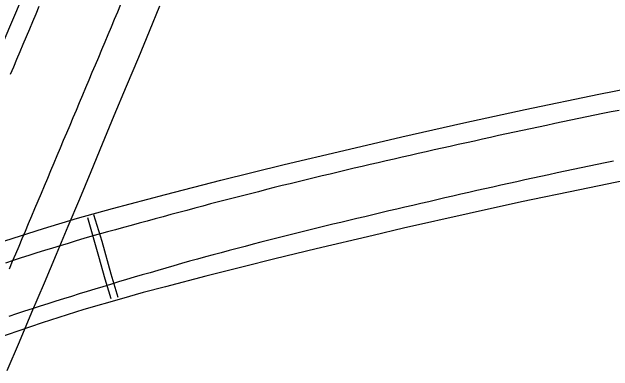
# Model space of a CAD drawing. Extents: x 1948091 to 1975253, y 787267 to 823306.
# Drawn here: x 1968957.5 to 1969140.3, y 797523.1 to 797632.4 of the extents above; entities that cross this region are included whole.
import ezdxf

# ---------------------------------------------------------------- set-up
doc = ezdxf.new("R2010")
doc.units = 0
for name, color, linetype in [('RD_EX_Bridge', 7, 'Continuous'), ('RD_EX_Bridge_Seam', 7, 'Continuous'), ('RD_EX_Pavement_Markings', 7, 'Continuous'), ('RD_EX_Road', 7, 'Continuous')]:
    doc.layers.add(name, color=color, linetype=linetype)

msp = doc.modelspace()

# ---------------------------------------------------------------- linework, layer by layer
at = {"layer": 'RD_EX_Bridge'}
for points in [[(1968955.37, 797562.67), (1968967.15, 797566.45), (1968977.41, 797569.58), (1968988.12, 797572.58), (1969004.19, 797576.85), (1969021.08, 797581.18), (1969040.36, 797585.93), (1969058.5, 797590.24), (1969076.12, 797594.39), (1969094.99, 797598.63), (1969113.64, 797602.66), (1969136.06, 797607.31), (1969155.74, 797611.19)], [(1969146.88, 797581.64), (1969130.26, 797578.27), (1969112.52, 797574.54), (1969096.63, 797571.05), (1969076.67, 797566.52), (1969067.39, 797564.37), (1969050.09, 797560.23), (1969037.47, 797557.19), (1969027.81, 797554.81), (1969016.53, 797551.98), (1969004.18, 797548.72), (1968997.45, 797546.95), (1968990.85, 797545.08), (1968979.33, 797541.76), (1968966.65, 797537.69), (1968952.41, 797532.84)]]:
    msp.add_lwpolyline(points, dxfattribs=at)
at = {"layer": 'RD_EX_Bridge_Seam'}
for points in [[(1968980.44, 797569.84), (1968983.79, 797558.02), (1968985.78, 797551.12), (1968987.61, 797545.15)], [(1968982.33, 797570.71), (1968984.8, 797562.64), (1968987.56, 797552.69), (1968989.73, 797545.57)]]:
    msp.add_lwpolyline(points, dxfattribs=at)
at = {"layer": 'RD_EX_Pavement_Markings'}
for points in [[(1968990.57, 797634.66), (1968989.6, 797632.35), (1968988.63, 797630.05), (1968987.66, 797627.75), (1968986.7, 797625.45), (1968985.73, 797623.14), (1968984.76, 797620.84), (1968983.79, 797618.54), (1968982.82, 797616.23), (1968981.85, 797613.93), (1968980.88, 797611.63), (1968979.91, 797609.33), (1968978.94, 797607.02), (1968977.97, 797604.72), (1968977.01, 797602.42), (1968976.04, 797600.12), (1968975.07, 797597.81), (1968974.1, 797595.51), (1968973.13, 797593.21), (1968972.16, 797590.91), (1968971.19, 797588.6), (1968970.22, 797586.3), (1968969.25, 797584), (1968968.29, 797581.69), (1968967.32, 797579.39), (1968966.35, 797577.09), (1968965.38, 797574.79), (1968964.41, 797572.48), (1968963.44, 797570.18), (1968962.47, 797567.88), (1968961.49, 797565.58), (1968960.52, 797563.28), (1968959.55, 797560.98), (1968958.58, 797558.67), (1968957.61, 797556.37), (1968956.63, 797554.07)], [(1968965.71, 797634.01), (1968964.74, 797631.71), (1968963.77, 797629.41), (1968962.8, 797627.1), (1968961.83, 797624.8), (1968960.85, 797622.5), (1968959.88, 797620.2), (1968958.9, 797617.9), (1968957.93, 797615.6), (1968956.95, 797613.3)], [(1969142.2, 797602.43), (1969139.75, 797601.93), (1969137.3, 797601.43), (1969134.85, 797600.93), (1969132.4, 797600.43), (1969129.96, 797599.93), (1969127.51, 797599.41), (1969125.06, 797598.89), (1969122.62, 797598.38), (1969120.17, 797597.86), (1969117.73, 797597.34), (1969115.28, 797596.83), (1969112.83, 797596.31), (1969110.39, 797595.79), (1969107.94, 797595.27), (1969105.5, 797594.72), (1969103.06, 797594.18), (1969100.62, 797593.64), (1969098.18, 797593.09), (1969095.74, 797592.55), (1969093.3, 797592.01), (1969090.86, 797591.46), (1969088.42, 797590.92), (1969085.98, 797590.38), (1969083.54, 797589.83), (1969081.11, 797589.27), (1969078.67, 797588.71), (1969076.23, 797588.15), (1969073.8, 797587.58), (1969071.36, 797587.02), (1969068.93, 797586.46), (1969066.49, 797585.9), (1969064.05, 797585.34), (1969061.62, 797584.78), (1969059.19, 797584.2), (1969056.76, 797583.62), (1969054.33, 797583.03), (1969051.9, 797582.44), (1969049.47, 797581.85), (1969047.04, 797581.26), (1969044.61, 797580.67), (1969042.18, 797580.09), (1969039.75, 797579.5), (1969037.32, 797578.9), (1969034.9, 797578.28), (1969032.48, 797577.66), (1969030.05, 797577.04), (1969027.63, 797576.42), (1969025.21, 797575.79), (1969022.79, 797575.17), (1969020.37, 797574.55), (1969017.95, 797573.93), (1969015.53, 797573.28), (1969013.12, 797572.62), (1969010.71, 797571.97), (1969008.29, 797571.32), (1969005.88, 797570.67), (1969003.47, 797570.01), (1969001.05, 797569.36), (1968998.64, 797568.71), (1968996.23, 797568.06), (1968993.82, 797567.4), (1968991.41, 797566.73), (1968988.99, 797566.07), (1968986.58, 797565.41), (1968981.79, 797564.07), (1968979.4, 797563.36), (1968977, 797562.65), (1968974.6, 797561.93), (1968972.21, 797561.22), (1968969.82, 797560.49), (1968967.43, 797559.75), (1968965.04, 797559.02), (1968962.66, 797558.25), (1968960.28, 797557.48), (1968957.91, 797556.7), (1968955.53, 797555.92)], [(1969140.46, 797586.92), (1969138, 797586.43), (1969135.55, 797585.94), (1969133.1, 797585.45), (1969130.66, 797584.93), (1969128.21, 797584.41), (1969125.77, 797583.88), (1969123.32, 797583.36), (1969120.88, 797582.84), (1969118.43, 797582.31), (1969115.99, 797581.79), (1969113.55, 797581.26), (1969111.11, 797580.71), (1969108.67, 797580.16), (1969106.23, 797579.62), (1969103.79, 797579.07), (1969101.35, 797578.53), (1969098.91, 797577.98), (1969096.47, 797577.43), (1969094.03, 797576.88), (1969091.6, 797576.31), (1969089.16, 797575.75), (1969086.73, 797575.18), (1969084.29, 797574.62), (1969081.85, 797574.05), (1969079.42, 797573.49), (1969076.98, 797572.92), (1969074.55, 797572.36), (1969072.12, 797571.79), (1969069.68, 797571.21), (1969067.25, 797570.63), (1969064.82, 797570.05), (1969062.39, 797569.47), (1969059.96, 797568.89), (1969057.52, 797568.31), (1969055.09, 797567.73), (1969052.66, 797567.14), (1969050.24, 797566.53), (1969047.81, 797565.93), (1969045.39, 797565.32), (1969042.96, 797564.71), (1969040.54, 797564.1), (1969038.11, 797563.49), (1969035.69, 797562.89), (1969033.26, 797562.28), (1969030.85, 797561.64), (1969028.43, 797561), (1969026.01, 797560.36), (1969023.6, 797559.72), (1969021.18, 797559.08), (1969018.76, 797558.44), (1969016.34, 797557.8), (1969013.93, 797557.15), (1969011.53, 797556.46), (1969009.13, 797555.77), (1969006.72, 797555.07), (1969004.32, 797554.38), (1969001.92, 797553.69), (1968999.52, 797553), (1968997.12, 797552.3), (1968994.72, 797551.59), (1968992.32, 797550.88), (1968989.93, 797550.17), (1968987.53, 797549.45), (1968985.14, 797548.73), (1968982.75, 797547.99), (1968980.36, 797547.26), (1968977.97, 797546.52), (1968975.58, 797545.79), (1968973.19, 797545.05), (1968970.81, 797544.3), (1968968.43, 797543.54), (1968966.04, 797542.78), (1968963.66, 797542.03), (1968961.29, 797541.24), (1968958.92, 797540.44), (1968956.55, 797539.64)]]:
    msp.add_lwpolyline(points, dxfattribs=at)
at = {"layer": 'RD_EX_Road'}
for points in [[(1968960.31, 797636.22), (1968957.63, 797629.85), (1968955.04, 797623.69)], [(1969002.44, 797634.1), (1968999.26, 797626.43), (1968995.97, 797618.5), (1968992.26, 797609.72), (1968988.47, 797600.72), (1968984.91, 797592.1), (1968981.47, 797583.72), (1968978.01, 797575.43), (1968974.51, 797567.09), (1968970.94, 797558.58), (1968967.26, 797549.84), (1968963.47, 797540.83), (1968959.67, 797531.82), (1968955.97, 797523.07)]]:
    msp.add_lwpolyline(points, dxfattribs=at)

doc.saveas('drawing.dxf')
